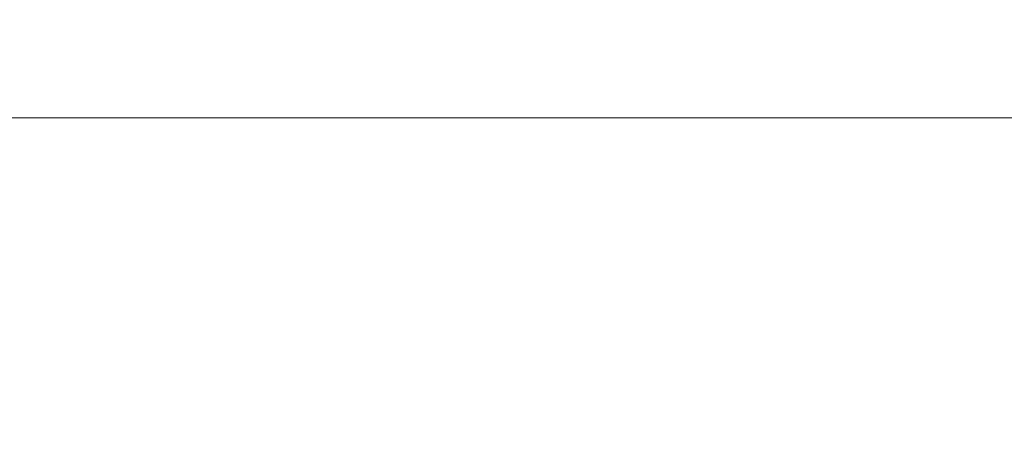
# Model space of a CAD drawing. Header units: inches. Extents: x 1 to 109, y 1 to 85.
# Tile 627 of 1056: x 88.307806 to 88.309399, y 24.496528 to 24.497213. Entities that reach past the tile are written whole.
import ezdxf

# ---------------------------------------------------------------- set-up
doc = ezdxf.new("R2010")
doc.units = ezdxf.units.IN
doc.header["$MEASUREMENT"] = 0

msp = doc.modelspace()

# ---------------------------------------------------------------- linework, layer by layer
at = {"color": 7, "linetype": 'Continuous', "lineweight": 15, "ltscale": 5}
msp.add_line((88.2334764, 24.4970541), (88.3238241, 24.4970541), dxfattribs=at)
for points, knots in [([(88.3209257, 24.4341884), (88.3208361, 24.4360523), (88.3206556, 24.4398112), (88.32037, 24.4454627), (88.3200728, 24.451134), (88.3197649, 24.4567788), (88.3194488, 24.4623489), (88.3191332, 24.4676916), (88.3188207, 24.4727715), (88.3185138, 24.4775614), (88.3182088, 24.4821258), (88.3179078, 24.486433), (88.3176072, 24.4905357), (88.3173094, 24.4943903), (88.3170173, 24.497955), (88.3167374, 24.501144), (88.316472, 24.5039782), (88.3161943, 24.5064731), (88.3159095, 24.5085857), (88.3156193, 24.510314), (88.3153261, 24.5116582), (88.3150263, 24.5126327), (88.3147219, 24.5132232), (88.3144091, 24.513425), (88.3140901, 24.5132068), (88.3137676, 24.512543), (88.3134506, 24.5114491), (88.3131414, 24.5099428), (88.3128424, 24.5080482), (88.3125608, 24.5058364), (88.3122976, 24.5033537), (88.3120462, 24.5006182), (88.3117804, 24.4975625), (88.3115041, 24.4941712), (88.3112116, 24.4903796), (88.3109046, 24.486184), (88.3105849, 24.4815898), (88.310261, 24.4767104), (88.3099355, 24.4715845), (88.3096111, 24.4662549), (88.3092967, 24.4608713), (88.3089944, 24.4554893), (88.3087059, 24.4501583), (88.3084272, 24.4448109), (88.3081592, 24.4394859), (88.3079892, 24.435945), (88.3079048, 24.4341884)], [0, 0, 0, 0, 0.022479, 0.045331, 0.068506, 0.091948, 0.115595, 0.139386, 0.161889, 0.184404, 0.206874, 0.229245, 0.25146, 0.274794, 0.297838, 0.320536, 0.342918, 0.365562, 0.38856, 0.410518, 0.432694, 0.455036, 0.47749, 0.5, 0.523873, 0.547679, 0.571351, 0.594825, 0.618042, 0.640943, 0.662202, 0.683327, 0.704778, 0.726531, 0.74854, 0.772107, 0.795844, 0.819687, 0.843568, 0.86742, 0.891176, 0.913429, 0.935486, 0.957297, 0.978816, 1, 1, 1, 1]), ([(88.3140065, 24.5130032), (88.3123612, 24.5101666), (88.3090722, 24.5044962), (88.3057785, 24.4988291), (88.3041325, 24.495997)], [0, 0, 0, 0, 0.500247, 1, 1, 1, 1])]:
    msp.add_open_spline(points, degree=3, knots=knots, dxfattribs=at)

doc.saveas('drawing.dxf')
